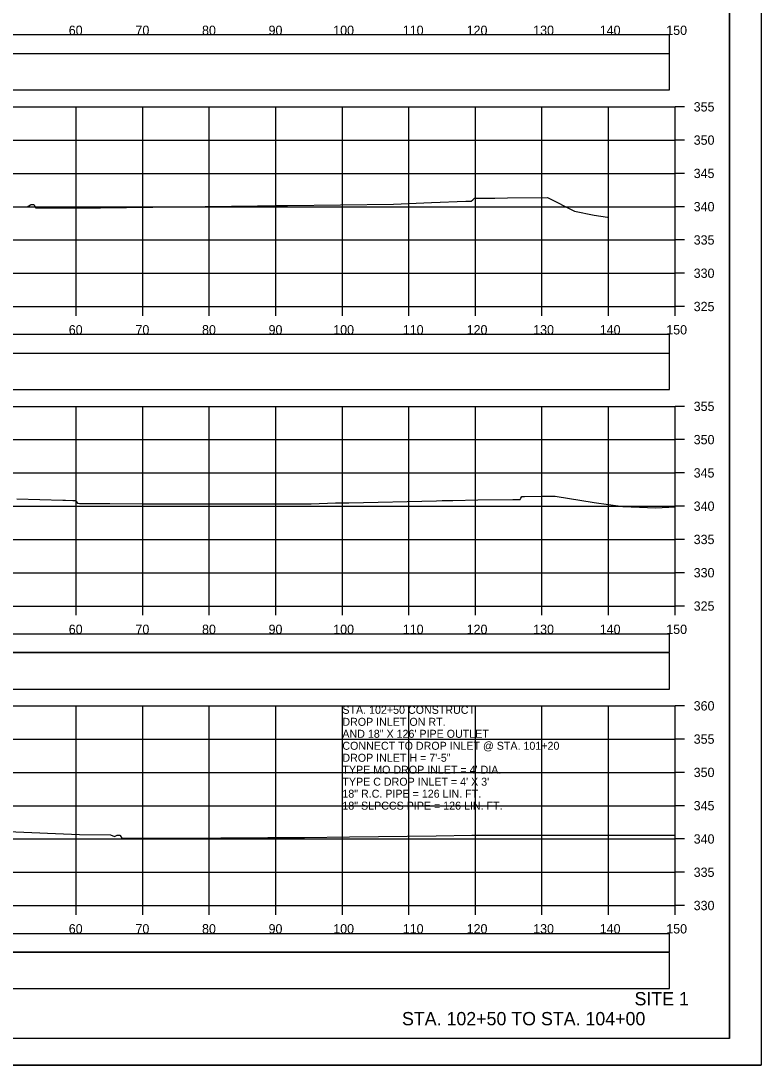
# Model space of a CAD drawing. Extents: x 1368122 to 1710785, y 373130 to 557566.
# Drawn here: x 1368740.6 to 1368851.8, y 373770.3 to 373927.2 of the extents above; entities that cross this region are included whole.
import ezdxf

# ---------------------------------------------------------------- set-up
doc = ezdxf.new("R2010")
doc.units = 0
for name, color, linetype in [('R_Alt Surface', 7, 'Continuous'), ('R_Axis', 7, 'Continuous'), ('R_Axis Annot', 7, 'Continuous'), ('R_Border', 7, 'Continuous'), ('R_Draft', 7, 'Continuous'), ('R_Exist Surface', 7, 'Continuous'), ('R_Grid', 7, 'Continuous'), ('R_No Plot', 7, 'Continuous'), ('R_Water Annot', 7, 'Continuous')]:
    doc.layers.add(name, color=color, linetype=linetype)

msp = doc.modelspace()

# ---------------------------------------------------------------- linework, layer by layer
at = {"layer": 'R_Alt Surface'}
for points in [[(1368539.73, 373922.32), (1368838.03, 373922.32), (1368838.03, 373925.13), (1368539.73, 373925.13)], [(1368539.73, 373916.85), (1368838.03, 373916.85), (1368838.03, 373922.26), (1368539.73, 373922.26)], [(1368539.73, 373877.32), (1368838.03, 373877.32), (1368838.03, 373880.13), (1368539.73, 373880.13)], [(1368539.73, 373871.85), (1368838.03, 373871.85), (1368838.03, 373877.26), (1368539.73, 373877.26)], [(1368539.73, 373832.37), (1368838.03, 373832.37), (1368838.03, 373835.08), (1368539.73, 373835.08)], [(1368539.73, 373826.85), (1368838.03, 373826.85), (1368838.03, 373832.26), (1368539.73, 373832.26)], [(1368539.73, 373787.37), (1368838.03, 373787.37), (1368838.03, 373790.08), (1368539.73, 373790.08)], [(1368539.73, 373781.85), (1368838.03, 373781.85), (1368838.03, 373787.26), (1368539.73, 373787.26)]]:
    msp.add_lwpolyline(points, close=True, dxfattribs=at)
at = {"layer": 'R_Axis'}
for p, q in [((1368838.88, 373884.32), (1368838.88, 373914.32)), ((1368840.28, 373914.32), (1368838.88, 373914.32)), ((1368840.28, 373909.32), (1368838.88, 373909.32)), ((1368840.28, 373904.32), (1368838.88, 373904.32)), ((1368840.28, 373899.32), (1368838.88, 373899.32)), ((1368840.28, 373894.32), (1368838.88, 373894.32)), ((1368840.28, 373889.32), (1368838.88, 373889.32)), ((1368538.88, 373884.32), (1368838.88, 373884.32)), ((1368748.88, 373882.92), (1368748.88, 373884.32)), ((1368758.88, 373882.92), (1368758.88, 373884.32)), ((1368768.88, 373882.92), (1368768.88, 373884.32)), ((1368778.88, 373882.92), (1368778.88, 373884.32)), ((1368788.88, 373882.92), (1368788.88, 373884.32)), ((1368798.88, 373882.92), (1368798.88, 373884.32)), ((1368808.88, 373882.92), (1368808.88, 373884.32)), ((1368818.88, 373882.92), (1368818.88, 373884.32)), ((1368828.88, 373882.92), (1368828.88, 373884.32)), ((1368838.88, 373882.92), (1368838.88, 373884.32)), ((1368840.28, 373884.32), (1368838.88, 373884.32)), ((1368838.88, 373839.32), (1368838.88, 373869.32)), ((1368840.28, 373869.32), (1368838.88, 373869.32)), ((1368840.28, 373864.32), (1368838.88, 373864.32)), ((1368840.28, 373859.32), (1368838.88, 373859.32)), ((1368840.28, 373854.32), (1368838.88, 373854.32)), ((1368840.28, 373849.32), (1368838.88, 373849.32)), ((1368840.28, 373844.32), (1368838.88, 373844.32)), ((1368538.88, 373839.32), (1368838.88, 373839.32)), ((1368748.88, 373837.92), (1368748.88, 373839.32)), ((1368758.88, 373837.92), (1368758.88, 373839.32)), ((1368768.88, 373837.92), (1368768.88, 373839.32)), ((1368778.88, 373837.92), (1368778.88, 373839.32)), ((1368788.88, 373837.92), (1368788.88, 373839.32)), ((1368798.88, 373837.92), (1368798.88, 373839.32)), ((1368808.88, 373837.92), (1368808.88, 373839.32)), ((1368818.88, 373837.92), (1368818.88, 373839.32)), ((1368828.88, 373837.92), (1368828.88, 373839.32)), ((1368838.88, 373837.92), (1368838.88, 373839.32)), ((1368840.28, 373839.32), (1368838.88, 373839.32)), ((1368838.88, 373794.32), (1368838.88, 373824.32)), ((1368840.28, 373824.32), (1368838.88, 373824.32)), ((1368840.28, 373819.32), (1368838.88, 373819.32)), ((1368840.28, 373814.32), (1368838.88, 373814.32)), ((1368840.28, 373809.32), (1368838.88, 373809.32)), ((1368840.28, 373804.32), (1368838.88, 373804.32)), ((1368840.28, 373799.32), (1368838.88, 373799.32)), ((1368538.88, 373794.32), (1368838.88, 373794.32)), ((1368748.88, 373792.92), (1368748.88, 373794.32)), ((1368758.88, 373792.92), (1368758.88, 373794.32)), ((1368768.88, 373792.92), (1368768.88, 373794.32)), ((1368778.88, 373792.92), (1368778.88, 373794.32)), ((1368788.88, 373792.92), (1368788.88, 373794.32)), ((1368798.88, 373792.92), (1368798.88, 373794.32)), ((1368808.88, 373792.92), (1368808.88, 373794.32)), ((1368818.88, 373792.92), (1368818.88, 373794.32)), ((1368828.88, 373792.92), (1368828.88, 373794.32)), ((1368838.88, 373792.92), (1368838.88, 373794.32)), ((1368840.28, 373794.32), (1368838.88, 373794.32))]:
    msp.add_line(p, q, dxfattribs=at)
at = {"layer": 'R_Border'}
for q in [(1368847.06, 373979.78), (1368530.88, 373774.32)]:
    msp.add_line((1368847.06, 373774.32), q, dxfattribs=at)
at = {"layer": 'R_Exist Surface'}
for points in [[(1368730.94, 373899.27), (1368741.51, 373899.3), (1368742.02, 373899.61), (1368742.1, 373899.63), (1368742.48, 373899.63), (1368742.5, 373899.63), (1368742.74, 373899.2), (1368742.76, 373899.17), (1368742.81, 373899.17), (1368743.67, 373899.14), (1368744.95, 373899.14), (1368752.51, 373899.15), (1368776.12, 373899.45), (1368778.86, 373899.48), (1368780.61, 373899.51), (1368796.58, 373899.72), (1368802.27, 373899.97), (1368807.46, 373900.14), (1368807.91, 373900.14), (1368808.26, 373900.14), (1368808.51, 373900.35), (1368808.76, 373900.59), (1368808.95, 373900.59), (1368809.16, 373900.59), (1368811.78, 373900.62), (1368813.68, 373900.64), (1368819.69, 373900.69), (1368823.77, 373898.62), (1368826.7, 373898.03), (1368828.71, 373897.73)], [(1368739.96, 373855.42), (1368746.85, 373855.24), (1368747.29, 373855.2), (1368748.37, 373855.19), (1368748.51, 373855.19), (1368748.78, 373855.19), (1368748.87, 373855.04), (1368749.06, 373854.76), (1368749.37, 373854.73), (1368749.84, 373854.72), (1368753.92, 373854.71), (1368758.97, 373854.68), (1368760.53, 373854.67), (1368761.44, 373854.66), (1368779.04, 373854.68), (1368779.8, 373854.68), (1368780.51, 373854.68), (1368784.17, 373854.67), (1368787.86, 373854.8), (1368788.75, 373854.82), (1368789.83, 373854.84), (1368803.02, 373855.14), (1368803.9, 373855.16), (1368805.46, 373855.19), (1368809.22, 373855.27), (1368814.5, 373855.32), (1368814.9, 373855.33), (1368815.58, 373855.34), (1368815.69, 373855.53), (1368815.84, 373855.79), (1368816.02, 373855.79), (1368816.25, 373855.79), (1368818.78, 373855.8), (1368820.83, 373855.8), (1368820.88, 373855.8), (1368826.71, 373854.88), (1368831.04, 373854.26), (1368835.97, 373854.06), (1368838.88, 373854.23)], [(1368738.59, 373805.44), (1368749.38, 373804.99), (1368754.02, 373804.93), (1368754.65, 373804.71), (1368755.04, 373804.9), (1368755.1, 373804.9), (1368755.44, 373804.9), (1368755.47, 373804.84), (1368755.49, 373804.83), (1368755.76, 373804.44), (1368755.87, 373804.44), (1368755.9, 373804.44), (1368756.59, 373804.42), (1368757.68, 373804.42), (1368757.85, 373804.42), (1368758.2, 373804.42), (1368763.54, 373804.44), (1368777.66, 373804.52), (1368783.17, 373804.55), (1368789.94, 373804.66), (1368803, 373804.8), (1368808.35, 373804.88), (1368815.2, 373804.87), (1368832.27, 373804.88), (1368834.7, 373804.88), (1368838.88, 373804.88)]]:
    msp.add_lwpolyline(points, dxfattribs=at)
at = {"layer": 'R_Grid'}
for p, q in [((1368538.88, 373914.32), (1368838.88, 373914.32)), ((1368748.88, 373884.32), (1368748.88, 373914.32)), ((1368758.88, 373884.32), (1368758.88, 373914.32)), ((1368768.88, 373884.32), (1368768.88, 373914.32)), ((1368778.88, 373884.32), (1368778.88, 373914.32)), ((1368788.88, 373884.32), (1368788.88, 373914.32)), ((1368798.88, 373884.32), (1368798.88, 373914.32)), ((1368808.88, 373884.32), (1368808.88, 373914.32)), ((1368818.88, 373884.32), (1368818.88, 373914.32)), ((1368828.88, 373884.32), (1368828.88, 373914.32)), ((1368838.88, 373884.32), (1368838.88, 373914.32)), ((1368538.88, 373909.32), (1368838.88, 373909.32)), ((1368538.88, 373904.32), (1368838.88, 373904.32)), ((1368538.88, 373899.32), (1368838.88, 373899.32)), ((1368538.88, 373894.32), (1368838.88, 373894.32)), ((1368538.88, 373889.32), (1368838.88, 373889.32)), ((1368538.88, 373884.32), (1368838.88, 373884.32)), ((1368538.88, 373869.32), (1368838.88, 373869.32)), ((1368748.88, 373839.32), (1368748.88, 373869.32)), ((1368758.88, 373839.32), (1368758.88, 373869.32)), ((1368768.88, 373839.32), (1368768.88, 373869.32)), ((1368778.88, 373839.32), (1368778.88, 373869.32)), ((1368788.88, 373839.32), (1368788.88, 373869.32)), ((1368798.88, 373839.32), (1368798.88, 373869.32)), ((1368808.88, 373839.32), (1368808.88, 373869.32)), ((1368818.88, 373839.32), (1368818.88, 373869.32)), ((1368828.88, 373839.32), (1368828.88, 373869.32)), ((1368838.88, 373839.32), (1368838.88, 373869.32)), ((1368538.88, 373864.32), (1368838.88, 373864.32)), ((1368538.88, 373859.32), (1368838.88, 373859.32)), ((1368538.88, 373854.32), (1368838.88, 373854.32)), ((1368538.88, 373849.32), (1368838.88, 373849.32)), ((1368538.88, 373844.32), (1368838.88, 373844.32)), ((1368538.88, 373839.32), (1368838.88, 373839.32)), ((1368538.88, 373824.32), (1368838.88, 373824.32)), ((1368748.88, 373794.32), (1368748.88, 373824.32)), ((1368758.88, 373794.32), (1368758.88, 373824.32)), ((1368768.88, 373794.32), (1368768.88, 373824.32)), ((1368778.88, 373794.32), (1368778.88, 373824.32)), ((1368788.88, 373794.32), (1368788.88, 373824.32)), ((1368798.88, 373794.32), (1368798.88, 373824.32)), ((1368808.88, 373794.32), (1368808.88, 373824.32)), ((1368818.88, 373794.32), (1368818.88, 373824.32)), ((1368828.88, 373794.32), (1368828.88, 373824.32)), ((1368838.88, 373794.32), (1368838.88, 373824.32)), ((1368538.88, 373819.32), (1368838.88, 373819.32)), ((1368538.88, 373814.32), (1368838.88, 373814.32)), ((1368538.88, 373809.32), (1368838.88, 373809.32)), ((1368538.88, 373804.32), (1368838.88, 373804.32)), ((1368538.88, 373799.32), (1368838.88, 373799.32)), ((1368538.88, 373794.32), (1368838.88, 373794.32))]:
    msp.add_line(p, q, dxfattribs=at)
at = {"layer": 'R_No Plot'}
msp.add_line((1368518.48, 373770.34), (1368851.81, 373770.34), dxfattribs=at)
for points in [[(1368518.47, 373983.68), (1368851.81, 373983.68), (1368851.81, 373770.34), (1368518.47, 373770.34)], [(1368764.8, 373979.78), (1368784.42, 373979.78), (1368784.42, 373969.9), (1368800.53, 373969.9), (1368823.73, 373969.9), (1368823.85, 373941.75), (1368847.06, 373941.75), (1368847.06, 373774.32), (1368530.88, 373774.32), (1368530.88, 373979.78)]]:
    msp.add_lwpolyline(points, close=True, dxfattribs=at)

# ---------------------------------------------------------------- texts
at = {"layer": 'R_Axis Annot'}
for s, p in [('60', (1368747.76, 373925.12)), ('70', (1368757.79, 373925.12)), ('80', (1368767.79, 373925.12)), ('90', (1368777.79, 373925.12)), ('100', (1368787.51, 373925.12)), ('110', (1368797.96, 373925.12)), ('120', (1368807.56, 373925.12)), ('130', (1368817.56, 373925.12)), ('140', (1368827.56, 373925.12)), ('150', (1368837.56, 373925.12)), ('355', (1368841.68, 373913.62)), ('350', (1368841.68, 373908.62)), ('345', (1368841.68, 373903.62)), ('340', (1368841.68, 373898.62)), ('335', (1368841.68, 373893.62)), ('330', (1368841.68, 373888.62)), ('325', (1368841.68, 373883.62)), ('60', (1368747.76, 373880.12)), ('70', (1368757.79, 373880.12)), ('80', (1368767.79, 373880.12)), ('90', (1368777.79, 373880.12)), ('100', (1368787.51, 373880.12)), ('110', (1368797.96, 373880.12)), ('120', (1368807.56, 373880.12)), ('130', (1368817.56, 373880.12)), ('140', (1368827.56, 373880.12)), ('150', (1368837.56, 373880.12)), ('355', (1368841.68, 373868.62)), ('350', (1368841.68, 373863.62)), ('345', (1368841.68, 373858.62)), ('340', (1368841.68, 373853.62)), ('335', (1368841.68, 373848.62)), ('330', (1368841.68, 373843.62)), ('325', (1368841.68, 373838.62)), ('60', (1368747.76, 373835.12)), ('70', (1368757.79, 373835.12)), ('80', (1368767.79, 373835.12)), ('90', (1368777.79, 373835.12)), ('100', (1368787.51, 373835.12)), ('110', (1368797.96, 373835.12)), ('120', (1368807.56, 373835.12)), ('130', (1368817.56, 373835.12)), ('140', (1368827.56, 373835.12)), ('150', (1368837.56, 373835.12)), ('360', (1368841.68, 373823.62)), ('355', (1368841.68, 373818.62)), ('350', (1368841.68, 373813.62)), ('345', (1368841.68, 373808.62)), ('340', (1368841.68, 373803.62)), ('335', (1368841.68, 373798.62)), ('330', (1368841.68, 373793.62)), ('60', (1368747.76, 373790.12)), ('70', (1368757.79, 373790.12)), ('80', (1368767.79, 373790.12)), ('90', (1368777.79, 373790.12)), ('100', (1368787.51, 373790.12)), ('110', (1368797.96, 373790.12)), ('120', (1368807.56, 373790.12)), ('130', (1368817.56, 373790.12)), ('140', (1368827.56, 373790.12)), ('150', (1368837.56, 373790.12))]:
    msp.add_text(s, height=1.4, dxfattribs=at).set_placement(p)
at = {"layer": 'R_Draft'}
for s, p in [('SITE 1', (1368832.79, 373779.32)), ('STA. 102+50 TO STA. 104+00', (1368797.84, 373776.32))]:
    msp.add_text(s, height=2, dxfattribs=at).set_placement(p)
at = {"layer": 'R_Water Annot'}
for s, p in [('STA. 102+50 CONSTRUCT', (1368788.88, 373823.12)), ('DROP INLET ON RT.', (1368788.88, 373821.32)), ('AND 18" X 126\' PIPE OUTLET', (1368788.88, 373819.52)), ('CONNECT TO DROP INLET @ STA. 101+20', (1368788.88, 373817.72)), ('DROP INLET H = 7\'-5"', (1368788.88, 373815.92)), ("TYPE MO DROP INLET = 4' DIA.", (1368788.88, 373814.12)), ("TYPE C DROP INLET = 4' X 3'", (1368788.88, 373812.32)), ('18" R.C. PIPE = 126 LIN. FT.', (1368788.88, 373810.52)), ('18" SLPCCS PIPE = 126 LIN. FT.', (1368788.88, 373808.72))]:
    msp.add_text(s, height=1.2, dxfattribs=at).set_placement(p)

doc.saveas('drawing.dxf')
